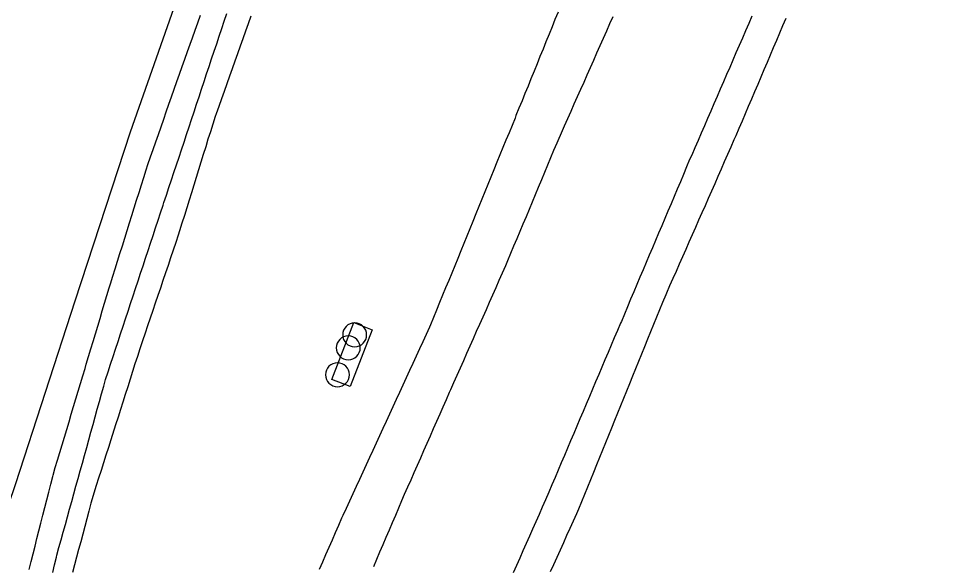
# Model space of a CAD drawing. Extents: x 1901471 to 1963503, y 756461 to 799997.
# Drawn here: x 1928791.2 to 1928906.3, y 773069.5 to 773138.2 of the extents above; entities that cross this region are included whole.
import ezdxf

# ---------------------------------------------------------------- set-up
doc = ezdxf.new("R2010")
doc.units = 0
for name, color, linetype in [('Default', 7, 'Continuous'), ('RD_EX_Conc', 7, 'Continuous'), ('RD_EX_DR_ErosCtrl', 7, 'Continuous'), ('RD_EX_Fence_Other', 7, 'Continuous'), ('RD_EX_H2O', 7, 'Continuous'), ('RD_EX_Misc', 7, 'Continuous'), ('RD_EX_Road', 7, 'Continuous'), ('RD_HC_Cl', 7, 'Continuous')]:
    doc.layers.add(name, color=color, linetype=linetype)

# ---------------------------------------------------------------- blocks, each defined once
blk = doc.blocks.new('POST')
at = {"layer": 'Default'}
for start, end in [(90, 270), (270, 90)]:
    blk.add_arc((0, 0), 0.127, start, end, dxfattribs=at)

msp = doc.modelspace()

# ---------------------------------------------------------------- linework, layer by layer
at = {"layer": 'RD_EX_Conc'}
msp.add_lwpolyline([(1928835.54, 773099.2), (1928832.76, 773092.08), (1928830.46, 773092.97), (1928833.24, 773100.1)], close=True, dxfattribs=at)
at = {"layer": 'RD_EX_DR_ErosCtrl'}
for points in [[(1928792.54, 773069.17), (1928792.79, 773070.14), (1928793.03, 773071.11), (1928793.28, 773072.07), (1928793.52, 773073.04), (1928793.77, 773074.01), (1928794.02, 773074.98), (1928794.26, 773075.95), (1928794.26, 773075.95), (1928794.51, 773076.92), (1928794.75, 773077.89), (1928795, 773078.86), (1928795.24, 773079.83), (1928795.49, 773080.8), (1928795.53, 773080.97), (1928795.82, 773081.92), (1928796.1, 773082.88), (1928796.39, 773083.84), (1928796.68, 773084.8), (1928796.96, 773085.75), (1928797.25, 773086.71), (1928797.54, 773087.67), (1928797.82, 773088.63), (1928798.11, 773089.59), (1928798.39, 773090.54), (1928798.68, 773091.5), (1928798.97, 773092.46), (1928799.25, 773093.42), (1928799.54, 773094.37), (1928799.69, 773094.88), (1928799.98, 773095.84), (1928800.27, 773096.8), (1928800.56, 773097.75), (1928800.84, 773098.71), (1928801.13, 773099.67), (1928801.42, 773100.63), (1928801.71, 773101.58), (1928802, 773102.54), (1928802.28, 773103.5), (1928802.57, 773104.46), (1928802.72, 773104.96), (1928803.02, 773105.91), (1928803.32, 773106.86), (1928803.62, 773107.82), (1928803.92, 773108.77), (1928804.22, 773109.73), (1928804.52, 773110.68), (1928804.81, 773111.63), (1928805.11, 773112.59), (1928805.41, 773113.54), (1928805.71, 773114.5), (1928806.01, 773115.45), (1928806.31, 773116.41), (1928806.61, 773117.36), (1928806.91, 773118.31), (1928807.21, 773119.27), (1928807.41, 773119.93), (1928807.74, 773120.87), (1928808.07, 773121.82), (1928808.41, 773122.76), (1928808.74, 773123.7), (1928809.07, 773124.65), (1928809.4, 773125.59), (1928809.73, 773126.53), (1928810.06, 773127.48), (1928810.39, 773128.42), (1928810.72, 773129.36), (1928811.05, 773130.31), (1928811.38, 773131.25), (1928811.71, 773132.19), (1928812.04, 773133.14), (1928812.38, 773134.08), (1928812.71, 773135.02), (1928812.71, 773135.02), (1928812.99, 773135.82), (1928813.33, 773136.76), (1928813.67, 773137.7), (1928814, 773138.64)], [(1928820.31, 773138.51), (1928819.98, 773137.57), (1928819.64, 773136.63), (1928819.31, 773135.69), (1928818.97, 773134.74), (1928818.64, 773133.8), (1928818.3, 773132.86), (1928817.97, 773131.92), (1928817.63, 773130.98), (1928817.3, 773130.03), (1928816.96, 773129.09), (1928816.63, 773128.15), (1928816.29, 773127.21), (1928815.96, 773126.27), (1928815.84, 773125.94), (1928815.55, 773124.99), (1928815.25, 773124.03), (1928814.95, 773123.08), (1928814.66, 773122.12), (1928814.36, 773121.17), (1928814.06, 773120.21), (1928813.77, 773119.26), (1928813.47, 773118.3), (1928813.18, 773117.35), (1928812.88, 773116.39), (1928812.58, 773115.44), (1928812.29, 773114.49), (1928811.99, 773113.53), (1928811.69, 773112.58), (1928811.4, 773111.62), (1928811.23, 773111.07), (1928810.91, 773110.13), (1928810.59, 773109.18), (1928810.27, 773108.23), (1928809.95, 773107.28), (1928809.62, 773106.34), (1928809.3, 773105.39), (1928808.98, 773104.44), (1928808.66, 773103.5), (1928808.34, 773102.55), (1928808.02, 773101.6), (1928807.7, 773100.65), (1928807.38, 773099.71), (1928807.06, 773098.76), (1928806.74, 773097.81), (1928806.4, 773096.82), (1928806.1, 773095.87), (1928805.8, 773094.92), (1928805.49, 773093.96), (1928805.49, 773093.96), (1928805.19, 773093.01), (1928804.89, 773092.06), (1928804.59, 773091.1), (1928804.28, 773090.15), (1928803.98, 773089.2), (1928803.68, 773088.25), (1928803.37, 773087.29), (1928802.77, 773085.39), (1928802.47, 773084.43), (1928802.16, 773083.48), (1928801.86, 773082.53), (1928801.56, 773081.58), (1928801.25, 773080.62), (1928800.95, 773079.67), (1928800.65, 773078.72), (1928800.55, 773078.41), (1928800.29, 773077.45), (1928800.04, 773076.48), (1928799.78, 773075.52), (1928799.52, 773074.55), (1928799.26, 773073.58), (1928799, 773072.62), (1928798.74, 773071.65), (1928798.48, 773070.69), (1928798.23, 773069.72), (1928797.97, 773068.76)]]:
    msp.add_lwpolyline(points, dxfattribs=at)
at = {"layer": 'RD_EX_Fence_Other'}
msp.add_lwpolyline([(1928627.01, 772852.43), (1928645.03, 772869.57), (1928659.52, 772883.68), (1928673.32, 772897.7), (1928685.57, 772910.53), (1928697.02, 772923.18), (1928707.27, 772935.71), (1928717.97, 772949.95), (1928730.51, 772967.83), (1928740.8, 772983.73), (1928752.28, 773001.5), (1928760.73, 773014.75), (1928768.51, 773027.31), (1928774.45, 773038.34), (1928780.23, 773050.68), (1928786.25, 773066.35), (1928790.87, 773079.94), (1928798.3, 773102.84), (1928805.24, 773124.02), (1928812.59, 773145.01), (1928820.01, 773165.26), (1928828.56, 773190.64), (1928836.34, 773213.4)], dxfattribs=at)
at = {"layer": 'RD_EX_H2O'}
msp.add_lwpolyline([(1928795.51, 773068.77), (1928795.73, 773069.74), (1928795.96, 773070.72), (1928796.01, 773070.94), (1928796.28, 773071.9), (1928796.55, 773072.87), (1928796.81, 773073.83), (1928797.08, 773074.79), (1928797.35, 773075.76), (1928797.61, 773076.72), (1928797.88, 773077.68), (1928798.15, 773078.65), (1928798.41, 773079.61), (1928798.68, 773080.57), (1928798.95, 773081.54), (1928799.21, 773082.5), (1928799.48, 773083.46), (1928799.75, 773084.43), (1928800.01, 773085.39), (1928800.01, 773085.39), (1928800.28, 773086.35), (1928800.55, 773087.32), (1928800.81, 773088.28), (1928801.08, 773089.24), (1928801.35, 773090.21), (1928801.61, 773091.17), (1928801.88, 773092.14), (1928802.12, 773092.99), (1928802.43, 773093.94), (1928802.74, 773094.89), (1928803.06, 773095.84), (1928803.37, 773096.79), (1928803.69, 773097.74), (1928804, 773098.69), (1928804.31, 773099.64), (1928804.63, 773100.59), (1928804.94, 773101.54), (1928805.25, 773102.49), (1928805.57, 773103.44), (1928805.88, 773104.39), (1928806.2, 773105.33), (1928806.51, 773106.28), (1928806.82, 773107.23), (1928807.14, 773108.18), (1928807.45, 773109.13), (1928807.76, 773110.08), (1928808.08, 773111.03), (1928808.39, 773111.98), (1928808.71, 773112.93), (1928809.02, 773113.88), (1928809.33, 773114.83), (1928809.43, 773115.14), (1928809.75, 773116.09), (1928810.06, 773117.03), (1928810.38, 773117.98), (1928810.69, 773118.93), (1928811.01, 773119.88), (1928811.32, 773120.83), (1928811.64, 773121.78), (1928811.95, 773122.73), (1928812.27, 773123.68), (1928812.58, 773124.63), (1928812.9, 773125.57), (1928813.21, 773126.52), (1928813.53, 773127.47), (1928813.84, 773128.42), (1928814.15, 773129.37), (1928814.47, 773130.32), (1928814.78, 773131.27), (1928815.1, 773132.22), (1928815.41, 773133.17), (1928815.73, 773134.11), (1928816.04, 773135.06), (1928816.36, 773136.01), (1928816.67, 773136.96), (1928816.99, 773137.91), (1928817.3, 773138.86)], dxfattribs=at)
at = {"layer": 'RD_EX_Road'}
for points in [[(1928858.81, 773139.02), (1928858.43, 773138.09), (1928858.06, 773137.17), (1928857.68, 773136.24), (1928857.3, 773135.32), (1928856.93, 773134.39), (1928856.55, 773133.46), (1928856.18, 773132.54), (1928855.8, 773131.61), (1928855.42, 773130.68), (1928855.05, 773129.76), (1928854.67, 773128.83), (1928854.3, 773127.9), (1928853.92, 773126.98), (1928853.54, 773126.05), (1928853.42, 773125.75), (1928853.05, 773124.83), (1928852.67, 773123.9), (1928852.29, 773122.97), (1928851.91, 773122.05), (1928851.53, 773121.12), (1928851.16, 773120.2), (1928850.78, 773119.27), (1928850.4, 773118.35), (1928850.02, 773117.42), (1928849.64, 773116.49), (1928849.27, 773115.57), (1928848.89, 773114.64), (1928848.51, 773113.72), (1928848.13, 773112.79), (1928847.75, 773111.87), (1928847.38, 773110.94), (1928847, 773110.01), (1928846.62, 773109.09), (1928846.24, 773108.16), (1928845.86, 773107.24), (1928845.49, 773106.31), (1928845.11, 773105.38), (1928844.73, 773104.46), (1928844.35, 773103.53), (1928843.97, 773102.61), (1928843.6, 773101.68), (1928843.22, 773100.76), (1928842.84, 773099.83), (1928842.72, 773099.53), (1928842.3, 773098.62), (1928841.88, 773097.71), (1928841.46, 773096.8), (1928841.05, 773095.9), (1928840.63, 773094.99), (1928840.21, 773094.08), (1928839.79, 773093.17), (1928839.37, 773092.26), (1928838.96, 773091.35), (1928838.54, 773090.45), (1928838.12, 773089.54), (1928837.7, 773088.63), (1928837.28, 773087.72), (1928836.87, 773086.81), (1928836.45, 773085.9), (1928836.03, 773084.99), (1928835.61, 773084.09), (1928835.19, 773083.18), (1928834.78, 773082.27), (1928834.36, 773081.36), (1928833.94, 773080.45), (1928833.52, 773079.54), (1928833.1, 773078.64), (1928832.69, 773077.73), (1928832.27, 773076.82), (1928831.85, 773075.91), (1928831.7, 773075.58), (1928831.3, 773074.66), (1928830.9, 773073.74), (1928830.5, 773072.83), (1928830.09, 773071.91), (1928829.69, 773070.99), (1928829.29, 773070.08), (1928828.89, 773069.16)], [(1928865.68, 773138.45), (1928865.28, 773137.54), (1928864.87, 773136.62), (1928864.47, 773135.71), (1928864.06, 773134.79), (1928863.65, 773133.88), (1928863.25, 773132.97), (1928862.84, 773132.05), (1928862.44, 773131.14), (1928862.03, 773130.22), (1928861.63, 773129.31), (1928861.22, 773128.4), (1928860.81, 773127.48), (1928860.41, 773126.57), (1928860, 773125.65), (1928859.6, 773124.74), (1928859.19, 773123.83), (1928858.79, 773122.91), (1928858.65, 773122.6), (1928858.26, 773121.68), (1928857.88, 773120.75), (1928857.49, 773119.83), (1928857.11, 773118.91), (1928856.72, 773117.98), (1928856.34, 773117.06), (1928855.95, 773116.14), (1928855.57, 773115.22), (1928855.18, 773114.29), (1928854.8, 773113.37), (1928854.41, 773112.45), (1928854.02, 773111.52), (1928853.64, 773110.6), (1928853.25, 773109.68), (1928852.87, 773108.76), (1928852.48, 773107.83), (1928852.22, 773107.2), (1928851.81, 773106.28), (1928851.41, 773105.37), (1928851, 773104.45), (1928850.6, 773103.54), (1928850.19, 773102.63), (1928849.79, 773101.71), (1928849.38, 773100.8), (1928848.97, 773099.88), (1928848.57, 773098.97), (1928848.16, 773098.05), (1928847.76, 773097.14), (1928847.35, 773096.23), (1928846.95, 773095.31), (1928846.54, 773094.4), (1928846.14, 773093.48), (1928845.73, 773092.57), (1928845.33, 773091.66), (1928845.19, 773091.35), (1928844.79, 773090.44), (1928844.39, 773089.52), (1928843.98, 773088.61), (1928843.58, 773087.69), (1928843.18, 773086.78), (1928842.77, 773085.86), (1928842.37, 773084.95), (1928841.97, 773084.03), (1928841.56, 773083.12), (1928841.16, 773082.2), (1928840.76, 773081.29), (1928840.36, 773080.37), (1928839.95, 773079.46), (1928839.55, 773078.54), (1928839.21, 773077.77), (1928838.82, 773076.85), (1928838.43, 773075.93), (1928838.03, 773075.01), (1928837.64, 773074.1), (1928837.25, 773073.18), (1928836.85, 773072.26), (1928836.46, 773071.34), (1928836.07, 773070.42), (1928835.67, 773069.5)], [(1928883.1, 773138.52), (1928882.7, 773137.6), (1928882.3, 773136.68), (1928881.91, 773135.76), (1928881.51, 773134.85), (1928881.11, 773133.93), (1928880.71, 773133.01), (1928880.32, 773132.09), (1928879.93, 773131.21), (1928879.54, 773130.29), (1928879.14, 773129.37), (1928878.74, 773128.45), (1928878.34, 773127.54), (1928877.95, 773126.62), (1928877.55, 773125.7), (1928877.15, 773124.78), (1928876.75, 773123.87), (1928876.35, 773122.95), (1928875.96, 773122.03), (1928875.56, 773121.11), (1928875.3, 773120.53), (1928874.91, 773119.61), (1928874.53, 773118.68), (1928874.14, 773117.76), (1928873.75, 773116.84), (1928873.36, 773115.92), (1928872.97, 773115), (1928872.58, 773114.08), (1928872.19, 773113.16), (1928871.8, 773112.24), (1928871.41, 773111.32), (1928871.03, 773110.39), (1928870.64, 773109.47), (1928870.25, 773108.55), (1928869.86, 773107.63), (1928869.47, 773106.71), (1928869.08, 773105.79), (1928868.69, 773104.87), (1928868.3, 773103.95), (1928867.91, 773103.03), (1928867.53, 773102.1), (1928867.14, 773101.18), (1928866.75, 773100.26), (1928866.65, 773100.02), (1928866.26, 773099.1), (1928865.86, 773098.18), (1928865.47, 773097.26), (1928865.08, 773096.34), (1928864.69, 773095.42), (1928864.3, 773094.5), (1928863.91, 773093.58), (1928863.52, 773092.66), (1928863.13, 773091.74), (1928862.74, 773090.82), (1928862.35, 773089.9), (1928861.95, 773088.98), (1928861.56, 773088.06), (1928861.17, 773087.14), (1928860.78, 773086.22), (1928860.39, 773085.3), (1928860, 773084.38), (1928859.61, 773083.46), (1928859.22, 773082.54), (1928858.83, 773081.62), (1928858.44, 773080.7), (1928858.04, 773079.78), (1928857.65, 773078.85), (1928857.24, 773077.89), (1928856.84, 773076.98), (1928856.44, 773076.06), (1928856.03, 773075.15), (1928855.63, 773074.23), (1928855.23, 773073.32), (1928854.82, 773072.4), (1928854.42, 773071.49), (1928854.01, 773070.57), (1928853.61, 773069.66), (1928853.21, 773068.74)], [(1928857.87, 773068.89), (1928858.28, 773069.8), (1928858.69, 773070.71), (1928859.1, 773071.62), (1928859.52, 773072.53), (1928859.93, 773073.44), (1928860.34, 773074.35), (1928860.75, 773075.27), (1928861.17, 773076.18), (1928861.42, 773076.74), (1928861.8, 773077.67), (1928862.17, 773078.6), (1928862.55, 773079.52), (1928862.93, 773080.45), (1928863.3, 773081.37), (1928863.68, 773082.3), (1928864.06, 773083.23), (1928864.43, 773084.15), (1928864.81, 773085.08), (1928865.19, 773086.01), (1928865.56, 773086.93), (1928865.94, 773087.86), (1928866.31, 773088.79), (1928866.69, 773089.71), (1928866.69, 773089.71), (1928867.07, 773090.64), (1928867.44, 773091.57), (1928867.82, 773092.49), (1928868.2, 773093.42), (1928868.57, 773094.35), (1928868.95, 773095.27), (1928869.33, 773096.2), (1928869.7, 773097.12), (1928870.08, 773098.05), (1928870.45, 773098.98), (1928870.83, 773099.9), (1928871.21, 773100.83), (1928871.58, 773101.76), (1928871.96, 773102.68), (1928872.34, 773103.61), (1928872.43, 773103.83), (1928872.83, 773104.74), (1928873.23, 773105.66), (1928873.64, 773106.57), (1928874.04, 773107.49), (1928874.44, 773108.4), (1928874.85, 773109.32), (1928875.25, 773110.23), (1928875.65, 773111.14), (1928876.06, 773112.06), (1928876.46, 773112.97), (1928876.87, 773113.89), (1928877.27, 773114.8), (1928877.67, 773115.72), (1928878.08, 773116.63), (1928878.48, 773117.55), (1928878.88, 773118.46), (1928879.29, 773119.38), (1928879.69, 773120.29), (1928880.09, 773121.21), (1928880.5, 773122.12), (1928880.9, 773123.04), (1928881.13, 773123.56), (1928881.52, 773124.48), (1928881.91, 773125.4), (1928882.3, 773126.32), (1928882.69, 773127.24), (1928883.08, 773128.16), (1928883.47, 773129.08), (1928883.87, 773130), (1928884.26, 773130.92), (1928884.65, 773131.84), (1928885.04, 773132.76), (1928885.43, 773133.68), (1928885.82, 773134.6), (1928886.21, 773135.52), (1928886.6, 773136.44), (1928886.99, 773137.36), (1928887.38, 773138.28)]]:
    msp.add_lwpolyline(points, dxfattribs=at)
at = {"layer": 'RD_HC_Cl'}
for centre, radius, start, end in [((1933934.02, 762479.74), 11482.38, 112.01316, 122.84589), ((1933920.67, 762509.14), 11420.5, 112.014247, 122.846378)]:
    msp.add_arc(centre, radius, start, end, dxfattribs=at)

# ---------------------------------------------------------------- block references
at = {"layer": 'RD_EX_Misc', "xscale": 11.811023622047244, "yscale": 11.811023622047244}
for p in [(1928833.33, 773098.57), (1928832.53, 773096.94), (1928831.17, 773093.57)]:
    msp.add_blockref('POST', p, dxfattribs=at)

doc.saveas('drawing.dxf')
